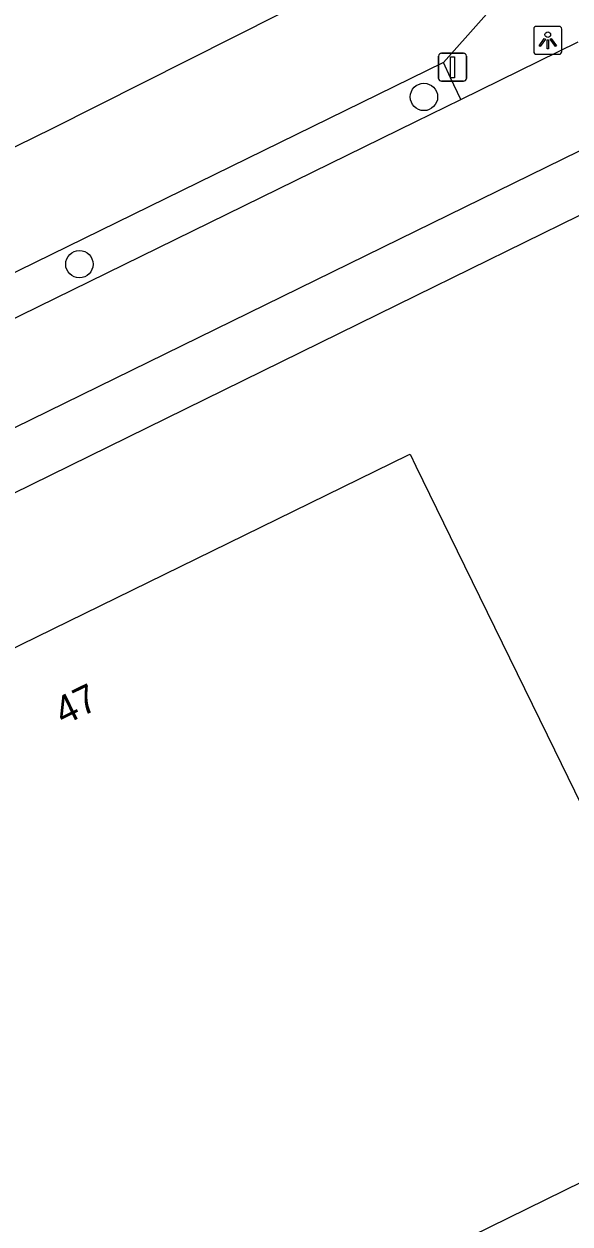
# Model space of a CAD drawing. Extents: x 160457 to 162082, y 388340 to 389736.
# Drawn here: x 160985.99 to 161005.51, y 388725.95 to 388768.82 of the extents above; entities that cross this region are included whole.
import ezdxf

# ---------------------------------------------------------------- set-up
doc = ezdxf.new("R2010")
doc.units = 0
for name, color, linetype in [('IMGEO_Berm_groen', 7, 'Continuous'), ('IMGEO_Boom', 7, 'Continuous'), ('IMGEO_Fietspad_gesloten', 7, 'Continuous'), ('IMGEO_Haag', 7, 'Continuous'), ('IMGEO_Lichtpunt', 7, 'Continuous'), ('IMGEO_Pand', 7, 'Continuous'), ('IMGEO_Pand_nummerreeks', 7, 'Continuous'), ('IMGEO_Verkeersbordpaal', 7, 'Continuous'), ('IMGEO_Voetpad_open', 7, 'Continuous'), ('IMGEO_Waterloop', 7, 'Continuous')]:
    doc.layers.add(name, color=color, linetype=linetype)

msp = doc.modelspace()

# ---------------------------------------------------------------- linework, layer by layer
at = {"layer": 'IMGEO_Berm_groen'}
msp.add_lwpolyline([(161000.979, 388767.447), (161004.923, 388771.881)], dxfattribs=at)
at = {"layer": 'IMGEO_Boom'}
for centre in [(161000.287, 388766.212), (160987.972, 388760.235)]:
    msp.add_circle(centre, 0.489, dxfattribs=at)
at = {"layer": 'IMGEO_Fietspad_gesloten'}
for points in [[(161001.6, 388766.116), (161005.803, 388768.175)], [(160825.396, 388678.948), (160825.311, 388679.157), (160830.802, 388682.457), (160968.696, 388750), (161000, 388765.333), (161001.6, 388766.116)], [(161006.396, 388764.552), (161000, 388761.421), (160976.671, 388750), (160886.716, 388705.962)]]:
    msp.add_lwpolyline(points, dxfattribs=at)
at = {"layer": 'IMGEO_Haag'}
for points in [[(161000.979, 388767.447), (160965.347, 388750), (160778.313, 388658.421), (160776.807, 388656.846)], [(161001.6, 388766.116), (161001.239, 388766.89), (161000.979, 388767.447)]]:
    msp.add_lwpolyline(points, dxfattribs=at)
at = {"layer": 'IMGEO_Lichtpunt'}
for p, q in [((161004.212, 388768.639), (161004.212, 388767.832)), ((161004.212, 388768.639), (161004.212, 388767.832)), ((161005.114, 388768.734), (161004.306, 388768.734)), ((161005.114, 388768.734), (161004.306, 388768.734)), ((161005.208, 388767.832), (161005.208, 388768.639)), ((161005.208, 388767.832), (161005.208, 388768.639)), ((161004.306, 388767.738), (161005.114, 388767.738)), ((161004.306, 388767.738), (161005.114, 388767.738))]:
    msp.add_line(p, q, dxfattribs=at)
for points in [[(161004.586, 388768.303), (161004.625, 388768.275), (161004.437, 388768.013), (161004.399, 388768.04), (161004.586, 388768.303)], [(161004.688, 388768.255), (161004.735, 388768.255), (161004.735, 388767.933), (161004.688, 388767.933), (161004.688, 388768.255)], [(161004.798, 388768.275), (161004.836, 388768.302), (161005.023, 388768.04), (161004.984, 388768.012), (161004.798, 388768.275)]]:
    msp.add_lwpolyline(points, dxfattribs=at)
msp.add_circle((161004.711, 388768.437), 0.0994, dxfattribs=at)
for centre, start, end in [((161004.306, 388768.639), 90, 180), ((161004.306, 388768.639), 90, 180), ((161005.114, 388768.639), 0, 90), ((161005.114, 388768.639), 0, 90), ((161004.306, 388767.832), 180, 270), ((161004.306, 388767.832), 180, 270), ((161005.114, 388767.832), 270, 0), ((161005.114, 388767.832), 270, 360)]:
    msp.add_arc(centre, 0.0946, start, end, dxfattribs=at)
at = {"layer": 'IMGEO_Pand'}
msp.add_lwpolyline([(160994.446, 388721.812), (160994.186, 388722.342), (160992.005, 388721.275), (160992.265, 388720.746), (160985.061, 388717.206), (160985.007, 388717.316), (160980.412, 388726.718), (160978.766, 388730.087), (160973.602, 388740.653), (160980.818, 388744.18), (160981.077, 388743.649), (160983.269, 388744.72), (160983.009, 388745.25), (160992.728, 388750), (160999.714, 388753.414), (160999.791, 388753.452), (161000, 388753.025), (161001.478, 388750), (161004.954, 388742.889), (161006.623, 388739.473), (161011.231, 388730.046), (161000, 388724.537), (160994.446, 388721.812)], dxfattribs=at)
at = {"layer": 'IMGEO_Verkeersbordpaal'}
for p, q in [((161000.811, 388766.874), (161000.811, 388767.674)), ((161000.811, 388767.674), (161000.811, 388766.874)), ((161000.911, 388767.774), (161001.701, 388767.774)), ((161001.701, 388767.774), (161000.911, 388767.774)), ((161001.801, 388767.674), (161001.801, 388766.874)), ((161001.801, 388766.874), (161001.801, 388767.674)), ((161001.701, 388766.774), (161000.911, 388766.774)), ((161000.911, 388766.774), (161001.701, 388766.774))]:
    msp.add_line(p, q, dxfattribs=at)
msp.add_lwpolyline([(161001.231, 388767.649), (161001.381, 388767.649), (161001.381, 388766.899), (161001.231, 388766.899), (161001.231, 388767.649)], dxfattribs=at)
for centre, start, end in [((161000.911, 388767.674), 90, 180), ((161000.911, 388767.674), 90, 180), ((161001.701, 388767.674), 0, 90), ((161001.701, 388767.674), 360, 90), ((161000.911, 388766.874), 180, 270), ((161000.911, 388766.874), 180, 270), ((161001.701, 388766.874), 270, 0), ((161001.701, 388766.874), 270, 0)]:
    msp.add_arc(centre, 0.1, start, end, dxfattribs=at)
at = {"layer": 'IMGEO_Voetpad_open'}
msp.add_lwpolyline([(161005.821, 388761.965), (161000, 388759.109), (160981.436, 388750), (160962.382, 388740.651)], dxfattribs=at)
at = {"layer": 'IMGEO_Waterloop'}
msp.add_lwpolyline([(161004.045, 388773.679), (161000, 388771.638), (160986.989, 388765.073), (160956.23, 388750), (160783.435, 388665.323), (160769.08, 388658.493)], dxfattribs=at)

# ---------------------------------------------------------------- texts
at = {"layer": 'IMGEO_Pand_nummerreeks'}
msp.add_text('47', height=1, rotation=26.0455, dxfattribs=at).set_placement((160987.395, 388743.742))

doc.saveas('drawing.dxf')
